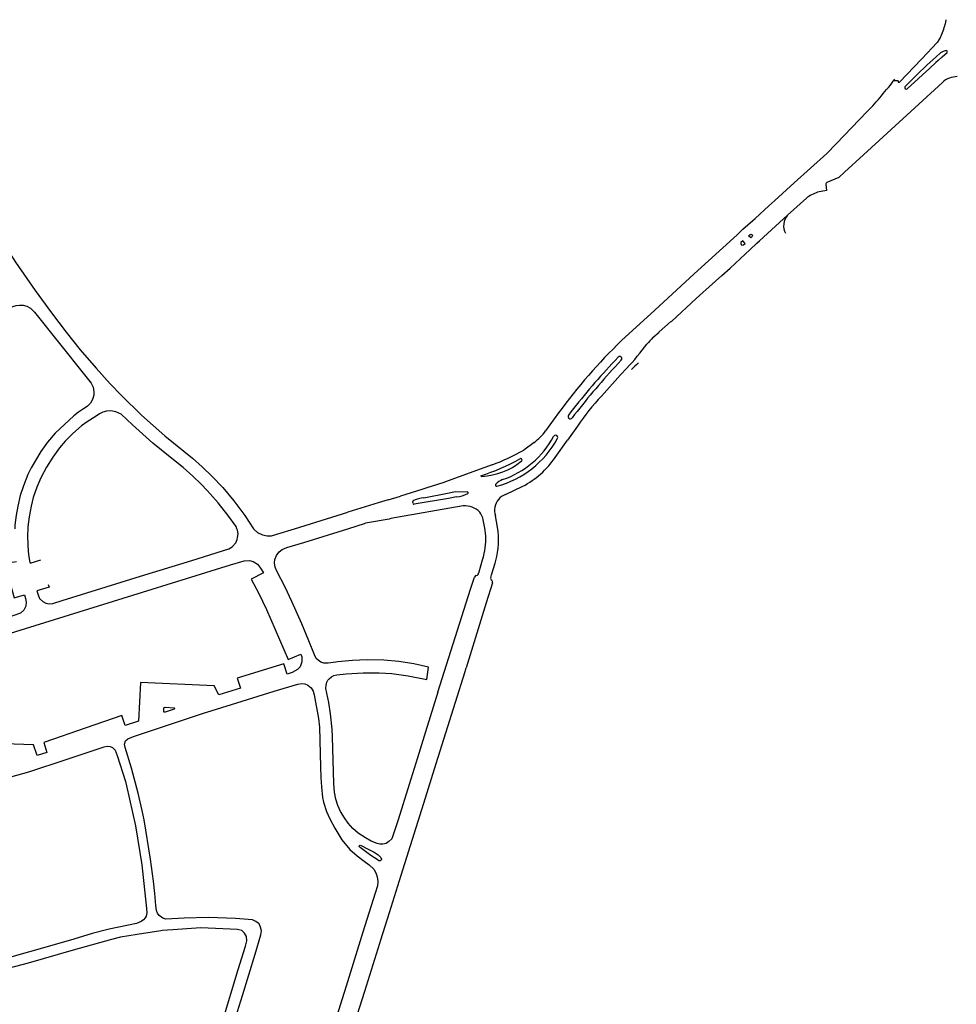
# Model space of a CAD drawing. Extents: x 148869 to 161638, y 453607 to 469810.
# Tile 869 of 1056: x 159136.59 to 159140.98, y 459838.59 to 459843.21. Entities that reach past the tile are written whole.
import ezdxf

# ---------------------------------------------------------------- set-up
doc = ezdxf.new("R2010")
doc.units = 0
doc.layers.add('LKI_V01_KANTRIJWEG', color=252, linetype='CONTINUOUS')

msp = doc.modelspace()

# ---------------------------------------------------------------- linework, layer by layer
at = {"layer": 'LKI_V01_KANTRIJWEG'}
for p, q in [((159140.9336, 459843.2068), (159140.9303, 459843.1857)), ((159140.9336, 459843.2068), (159140.9303, 459843.1857)), ((159140.869, 459843.0735), (159140.8935, 459843.0999)), ((159140.869, 459843.0735), (159140.8935, 459843.0999)), ((159140.9086, 459843.1241), (159140.8935, 459843.0999)), ((159140.9086, 459843.1241), (159140.8935, 459843.0999)), ((159140.8204, 459843.0223), (159140.8475, 459843.0511)), ((159140.8204, 459843.0223), (159140.8475, 459843.0511)), ((159140.869, 459843.0735), (159140.8475, 459843.0511)), ((159140.869, 459843.0735), (159140.8475, 459843.0511)), ((159140.9091, 459843.0506), (159140.8893, 459843.0328)), ((159140.9091, 459843.0506), (159140.8893, 459843.0328)), ((159140.9173, 459843.0328), (159140.9398, 459843.0536)), ((159140.9173, 459843.0328), (159140.9398, 459843.0536)), ((159140.7165, 459842.9143), (159140.8204, 459843.0223)), ((159140.7165, 459842.9143), (159140.8204, 459843.0223)), ((159140.8454, 459842.9942), (159140.8748, 459843.0204)), ((159140.8454, 459842.9942), (159140.8748, 459843.0204)), ((159140.8876, 459843.0058), (159140.8586, 459842.9798)), ((159140.8876, 459843.0058), (159140.8586, 459842.9798)), ((159140.8748, 459843.0204), (159140.8893, 459843.0328)), ((159140.8748, 459843.0204), (159140.8893, 459843.0328)), ((159140.898, 459843.0153), (159140.8876, 459843.0058)), ((159140.898, 459843.0153), (159140.8876, 459843.0058)), ((159140.9173, 459843.0328), (159140.898, 459843.0153)), ((159140.9173, 459843.0328), (159140.898, 459843.0153)), ((159140.8586, 459842.9798), (159140.7522, 459842.8823)), ((159140.8586, 459842.9798), (159140.7522, 459842.8823)), ((159140.9183, 459842.9116), (159140.5485, 459842.5728)), ((159140.9183, 459842.9116), (159140.5485, 459842.5728)), ((159140.711, 459842.92), (159140.6909, 459842.9205)), ((159140.711, 459842.92), (159140.6909, 459842.9205)), ((159140.3753, 459842.5797), (159140.2232, 459842.4417)), ((159140.3753, 459842.5797), (159140.2232, 459842.4417)), ((159140.5485, 459842.5728), (159140.4588, 459842.4911)), ((159140.5485, 459842.5728), (159140.4588, 459842.4911)), ((159140.2232, 459842.4417), (159140.1329, 459842.3589)), ((159140.2232, 459842.4417), (159140.1329, 459842.3589)), ((159140.3746, 459842.406), (159140.3323, 459842.3975)), ((159140.3746, 459842.406), (159140.3323, 459842.3975)), ((159140.3719, 459842.4357), (159140.3746, 459842.406)), ((159140.3719, 459842.4357), (159140.3746, 459842.406)), ((159140.1329, 459842.3589), (159140.1046, 459842.3334)), ((159140.1329, 459842.3589), (159140.1046, 459842.3334)), ((159140.2799, 459842.3698), (159140.1912, 459842.2897)), ((159140.2799, 459842.3698), (159140.1912, 459842.2897)), ((159140.0407, 459842.2752), (159140.1046, 459842.3334)), ((159140.0407, 459842.2752), (159140.1046, 459842.3334)), ((159139.9822, 459842.2239), (159140.0286, 459842.2646)), ((159139.9822, 459842.2239), (159140.0286, 459842.2646)), ((159140.0286, 459842.2646), (159140.0407, 459842.2752)), ((159140.0286, 459842.2646), (159140.0407, 459842.2752)), ((159140.0609, 459842.1693), (159140.1912, 459842.2897)), ((159140.0609, 459842.1693), (159140.1912, 459842.2897)), ((159139.9561, 459842.1975), (159139.9822, 459842.2239)), ((159139.9561, 459842.1975), (159139.9822, 459842.2239)), ((159139.7533, 459842.0143), (159139.9561, 459842.1975)), ((159139.7533, 459842.0143), (159139.9561, 459842.1975)), ((159140.0191, 459842.1834), (159140.0084, 459842.1931)), ((159140.0191, 459842.1834), (159140.0084, 459842.1931)), ((159139.9227, 459842.0423), (159140.0161, 459842.1291)), ((159139.9227, 459842.0423), (159140.0161, 459842.1291)), ((159139.9925, 459842.1576), (159139.9817, 459842.1691)), ((159139.9925, 459842.1576), (159139.9817, 459842.1691)), ((159139.8842, 459842.0074), (159139.9227, 459842.0423)), ((159139.8842, 459842.0074), (159139.9227, 459842.0423)), ((159139.5693, 459841.8449), (159139.7533, 459842.0143)), ((159139.5693, 459841.8449), (159139.7533, 459842.0143)), ((159139.7951, 459841.927), (159139.8842, 459842.0074)), ((159139.7951, 459841.927), (159139.8842, 459842.0074)), ((159139.6487, 459841.7937), (159139.764, 459841.8988)), ((159139.6487, 459841.7937), (159139.764, 459841.8988)), ((159139.764, 459841.8988), (159139.7951, 459841.927)), ((159139.764, 459841.8988), (159139.7951, 459841.927)), ((159139.5693, 459841.8449), (159139.4135, 459841.7019)), ((159139.5693, 459841.8449), (159139.4135, 459841.7019)), ((159139.6437, 459841.7892), (159139.6487, 459841.7937)), ((159139.6437, 459841.7892), (159139.6487, 459841.7937)), ((159139.5604, 459841.7162), (159139.5892, 459841.7417)), ((159139.5604, 459841.7162), (159139.5892, 459841.7417)), ((159139.3978, 459841.6243), (159139.3831, 459841.6081)), ((159139.3978, 459841.6243), (159139.3831, 459841.6081)), ((159139.3831, 459841.6081), (159139.3686, 459841.5925)), ((159139.3831, 459841.6081), (159139.3686, 459841.5925)), ((159139.3829, 459841.5792), (159139.397, 459841.5943)), ((159139.3829, 459841.5792), (159139.397, 459841.5943)), ((159139.397, 459841.5943), (159139.4124, 459841.6106)), ((159139.397, 459841.5943), (159139.4124, 459841.6106)), ((159139.1182, 459841.3627), (159139.0574, 459841.2784)), ((159139.1182, 459841.3627), (159139.0574, 459841.2784)), ((159139.207, 459841.3002), (159139.1608, 459841.2347)), ((159139.207, 459841.3002), (159139.1608, 459841.2347)), ((159139.0033, 459841.2243), (159138.955, 459841.1882)), ((159139.0033, 459841.2243), (159138.955, 459841.1882)), ((159139.102, 459841.1533), (159139.1608, 459841.2347)), ((159139.102, 459841.1533), (159139.1608, 459841.2347)), ((159138.946, 459841.1427), (159138.9437, 459841.1481)), ((159138.946, 459841.1427), (159138.9437, 459841.1481)), ((159138.8687, 459840.9796), (159138.9504, 459841.0185)), ((159138.8687, 459840.9796), (159138.9504, 459841.0185)), ((159137.4847, 459840.9829), (159137.4706, 459840.9989)), ((159137.4847, 459840.9829), (159137.4706, 459840.9989)), ((159138.3188, 459840.9549), (159138.3775, 459840.9727)), ((159138.3188, 459840.9549), (159138.3775, 459840.9727)), ((159138.4862, 459840.9653), (159138.5972, 459840.9865)), ((159138.4862, 459840.9653), (159138.5972, 459840.9865)), ((159138.5972, 459840.9865), (159138.635, 459840.9937)), ((159138.5972, 459840.9865), (159138.635, 459840.9937)), ((159138.635, 459840.9937), (159138.6899, 459840.9923)), ((159138.635, 459840.9937), (159138.6899, 459840.9923)), ((159138.6712, 459840.9266), (159138.3311, 459840.8669)), ((159138.6712, 459840.9266), (159138.3311, 459840.8669)), ((159138.6016, 459840.962), (159138.4417, 459840.9352)), ((159138.6016, 459840.962), (159138.4417, 459840.9352)), ((159138.6396, 459840.9687), (159138.6016, 459840.962)), ((159138.6396, 459840.9687), (159138.6016, 459840.962)), ((159137.88, 459840.8195), (159138.1295, 459840.8966)), ((159137.88, 459840.8195), (159138.1295, 459840.8966)), ((159138.8315, 459840.8267), (159138.8218, 459840.8803)), ((159138.8315, 459840.8267), (159138.8218, 459840.8803)), ((159138.1295, 459840.8195), (159138.2121, 459840.8458)), ((159138.1295, 459840.8195), (159138.2121, 459840.8458)), ((159138.7659, 459840.6872), (159138.7696, 459840.7036)), ((159138.7659, 459840.6872), (159138.7696, 459840.7036)), ((159136.6897, 459840.672), (159136.6396, 459840.657)), ((159136.6897, 459840.672), (159136.6396, 459840.657)), ((159138.7454, 459840.6178), (159138.7622, 459840.6744)), ((159138.7454, 459840.6178), (159138.7622, 459840.6744)), ((159138.7622, 459840.6744), (159138.7659, 459840.6872)), ((159138.7622, 459840.6744), (159138.7659, 459840.6872)), ((159138.8036, 459840.6032), (159138.8206, 459840.6584)), ((159138.8036, 459840.6032), (159138.8206, 459840.6584)), ((159138.8206, 459840.6584), (159138.8234, 459840.6702)), ((159138.8206, 459840.6584), (159138.8234, 459840.6702)), ((159138.7419, 459840.6073), (159138.7454, 459840.6178)), ((159138.7419, 459840.6073), (159138.7454, 459840.6178)), ((159138.7999, 459840.5902), (159138.8036, 459840.6032)), ((159138.7999, 459840.5902), (159138.8036, 459840.6032)), ((159136.7253, 459840.5587), (159136.7293, 459840.546)), ((159136.7253, 459840.5587), (159136.7293, 459840.546)), ((159136.6141, 459840.5101), (159136.6193, 459840.4929)), ((159136.6141, 459840.5101), (159136.6193, 459840.4929)), ((159136.7293, 459840.546), (159136.6719, 459840.5283)), ((159136.7293, 459840.546), (159136.6719, 459840.5283)), ((159136.6719, 459840.5283), (159136.6773, 459840.5101)), ((159136.6719, 459840.5283), (159136.6773, 459840.5101)), ((159138.6797, 459840.1503), (159138.6851, 459840.1675)), ((159138.6797, 459840.1503), (159138.6851, 459840.1675)), ((159137.6267, 459840.0721), (159137.5252, 459840.0404)), ((159137.6267, 459840.0721), (159137.5252, 459840.0404)), ((159137.4492, 459839.9525), (159137.5841, 459839.995)), ((159137.4492, 459839.9525), (159137.5841, 459839.995)), ((159137.149, 459839.9173), (159137.0865, 459839.8973)), ((159137.149, 459839.9173), (159137.0865, 459839.8973)), ((159136.7189, 459839.7702), (159136.6741, 459839.756)), ((159136.7189, 459839.7702), (159136.6741, 459839.756)), ((159136.8703, 459839.7573), (159136.8933, 459839.7651)), ((159136.8703, 459839.7573), (159136.8933, 459839.7651)), ((159137.1749, 459839.4543), (159137.1657, 459839.4978)), ((159137.1749, 459839.4543), (159137.1657, 459839.4978)), ((159138.4767, 459839.5036), (159138.486, 459839.5332)), ((159138.4767, 459839.5036), (159138.486, 459839.5332)), ((159138.2795, 459838.877), (159138.2847, 459838.8918)), ((159138.2795, 459838.877), (159138.2847, 459838.8918))]:
    msp.add_line(p, q, dxfattribs=at)
for points in [[(159134.6936, 459845.8195), (159134.7646, 459845.6392), (159134.8107, 459845.5296), (159134.8666, 459845.4148), (159134.9441, 459845.2576), (159135.2816, 459844.5778), (159135.4056, 459844.3297), (159135.7317, 459843.6712), (159135.9629, 459843.2077), (159136.2062, 459842.7171), (159136.2734, 459842.5837), (159136.3422, 459842.4507), (159136.3862, 459842.3702), (159136.4332, 459842.2891), (159136.4732, 459842.222), (159136.5723, 459842.0695), (159136.6643, 459841.9368), (159136.7409, 459841.8318), (159136.8094, 459841.7415), (159136.8757, 459841.6588), (159136.9501, 459841.5728), (159137.0162, 459841.4988)], [(159134.6936, 459845.8195), (159134.7646, 459845.6392), (159134.8107, 459845.5296), (159134.8666, 459845.4148), (159134.9441, 459845.2576), (159135.2816, 459844.5778), (159135.4056, 459844.3297), (159135.7317, 459843.6712), (159135.9629, 459843.2077), (159136.2062, 459842.7171), (159136.2734, 459842.5837), (159136.3422, 459842.4507), (159136.3862, 459842.3702), (159136.4332, 459842.2891), (159136.4732, 459842.222), (159136.5723, 459842.0695), (159136.6643, 459841.9368), (159136.7409, 459841.8318), (159136.8094, 459841.7415), (159136.8757, 459841.6588), (159136.9501, 459841.5728), (159137.0162, 459841.4988)], [(159140.9353, 459843.0616), (159140.9211, 459843.057), (159140.9091, 459843.0506)], [(159140.9353, 459843.0616), (159140.9211, 459843.057), (159140.9091, 459843.0506)], [(159140.7417, 459842.8917), (159140.7989, 459842.9505), (159140.8454, 459842.9942)], [(159140.7417, 459842.8917), (159140.7989, 459842.9505), (159140.8454, 459842.9942)], [(159140.5654, 459842.7758), (159140.4194, 459842.6251), (159140.3753, 459842.5797)], [(159140.5654, 459842.7758), (159140.4194, 459842.6251), (159140.3753, 459842.5797)], [(159140.4588, 459842.4911), (159140.4323, 459842.4661), (159140.3758, 459842.4426)], [(159140.4588, 459842.4911), (159140.4323, 459842.4661), (159140.3758, 459842.4426)], [(159140.0084, 459842.1931), (159140.0164, 459842.2001), (159140.0196, 459842.2008), (159140.0235, 459842.2), (159140.026, 459842.1981), (159140.0274, 459842.1942), (159140.0262, 459842.1899), (159140.0191, 459842.1834)], [(159140.0084, 459842.1931), (159140.0164, 459842.2001), (159140.0196, 459842.2008), (159140.0235, 459842.2), (159140.026, 459842.1981), (159140.0274, 459842.1942), (159140.0262, 459842.1899), (159140.0191, 459842.1834)], [(159139.9817, 459842.1691), (159139.9734, 459842.1617), (159139.9724, 459842.1573), (159139.9738, 459842.1528), (159139.9778, 459842.1501), (159139.9846, 459842.1509), (159139.9925, 459842.1576)], [(159139.9817, 459842.1691), (159139.9734, 459842.1617), (159139.9724, 459842.1573), (159139.9738, 459842.1528), (159139.9778, 459842.1501), (159139.9846, 459842.1509), (159139.9925, 459842.1576)], [(159140.0161, 459842.1291), (159140.0477, 459842.1581), (159140.0609, 459842.1693)], [(159140.0161, 459842.1291), (159140.0477, 459842.1581), (159140.0609, 459842.1693)], [(159136.5247, 459841.8402), (159136.5429, 459841.8538), (159136.5586, 459841.8615), (159136.575, 459841.8663), (159136.5903, 459841.8685), (159136.6076, 459841.8675), (159136.625, 459841.8628), (159136.6421, 459841.8533), (159136.6606, 459841.835), (159136.895, 459841.5413), (159136.9267, 459841.5027), (159136.9355, 459841.4833), (159136.9391, 459841.4617), (159136.9384, 459841.4454), (159136.9335, 459841.4262), (159136.9236, 459841.408), (159136.9143, 459841.3993)], [(159136.5247, 459841.8402), (159136.5429, 459841.8538), (159136.5586, 459841.8615), (159136.575, 459841.8663), (159136.5903, 459841.8685), (159136.6076, 459841.8675), (159136.625, 459841.8628), (159136.6421, 459841.8533), (159136.6606, 459841.835), (159136.895, 459841.5413), (159136.9267, 459841.5027), (159136.9355, 459841.4833), (159136.9391, 459841.4617), (159136.9384, 459841.4454), (159136.9335, 459841.4262), (159136.9236, 459841.408), (159136.9143, 459841.3993)], [(159139.5892, 459841.7417), (159139.5896, 459841.7424), (159139.6158, 459841.766), (159139.6437, 459841.7892)], [(159139.5892, 459841.7417), (159139.5896, 459841.7424), (159139.6158, 459841.766), (159139.6437, 459841.7892)], [(159139.3195, 459841.4416), (159139.4087, 459841.5421), (159139.4388, 459841.5722)], [(159139.3195, 459841.4416), (159139.4087, 459841.5421), (159139.4388, 459841.5722)], [(159137.0162, 459841.4988), (159137.0687, 459841.4451), (159137.1625, 459841.3526), (159137.2723, 459841.2551), (159137.4018, 459841.1506), (159137.4477, 459841.1093), (159137.4939, 459841.0653), (159137.5433, 459841.0129), (159137.5953, 459840.9511), (159137.6467, 459840.8812), (159137.6882, 459840.8195)], [(159137.0162, 459841.4988), (159137.0687, 459841.4451), (159137.1625, 459841.3526), (159137.2723, 459841.2551), (159137.4018, 459841.1506), (159137.4477, 459841.1093), (159137.4939, 459841.0653), (159137.5433, 459841.0129), (159137.5953, 459840.9511), (159137.6467, 459840.8812), (159137.6882, 459840.8195)], [(159136.9143, 459841.3993), (159136.9076, 459841.393), (159136.8907, 459841.3822), (159136.8676, 459841.3665), (159136.8449, 459841.3493), (159136.7576, 459841.2677), (159136.7219, 459841.2258), (159136.6909, 459841.1816), (159136.6453, 459841.1057), (159136.6291, 459841.0742), (159136.6091, 459841.0216), (159136.5943, 459840.9748), (159136.5821, 459840.9255), (159136.5749, 459840.8826), (159136.5692, 459840.836), (159136.5686, 459840.8195)], [(159136.9143, 459841.3993), (159136.9076, 459841.393), (159136.8907, 459841.3822), (159136.8676, 459841.3665), (159136.8449, 459841.3493), (159136.7576, 459841.2677), (159136.7219, 459841.2258), (159136.6909, 459841.1816), (159136.6453, 459841.1057), (159136.6291, 459841.0742), (159136.6091, 459841.0216), (159136.5943, 459840.9748), (159136.5821, 459840.9255), (159136.5749, 459840.8826), (159136.5692, 459840.836), (159136.5686, 459840.8195)], [(159136.9495, 459841.3475), (159136.9081, 459841.3204), (159136.8816, 459841.3015), (159136.8401, 459841.2668), (159136.8039, 459841.2301), (159136.7783, 459841.1992), (159136.7465, 459841.1556), (159136.7174, 459841.1086), (159136.6909, 459841.0591), (159136.6715, 459841.0147), (159136.6551, 459840.9668), (159136.645, 459840.926), (159136.6356, 459840.8753), (159136.6293, 459840.8278), (159136.6289, 459840.8195)], [(159136.9495, 459841.3475), (159136.9081, 459841.3204), (159136.8816, 459841.3015), (159136.8401, 459841.2668), (159136.8039, 459841.2301), (159136.7783, 459841.1992), (159136.7465, 459841.1556), (159136.7174, 459841.1086), (159136.6909, 459841.0591), (159136.6715, 459841.0147), (159136.6551, 459840.9668), (159136.645, 459840.926), (159136.6356, 459840.8753), (159136.6293, 459840.8278), (159136.6289, 459840.8195)], [(159137.4706, 459840.9989), (159137.4425, 459841.0281), (159137.4033, 459841.0663), (159137.3573, 459841.1064), (159137.2968, 459841.1548), (159137.2156, 459841.2217), (159137.121, 459841.3063), (159137.067, 459841.3565), (159137.0422, 459841.3684), (159137.0193, 459841.373), (159136.9984, 459841.3713), (159136.9805, 459841.3656), (159136.9663, 459841.3589), (159136.9495, 459841.3475)], [(159137.4706, 459840.9989), (159137.4425, 459841.0281), (159137.4033, 459841.0663), (159137.3573, 459841.1064), (159137.2968, 459841.1548), (159137.2156, 459841.2217), (159137.121, 459841.3063), (159137.067, 459841.3565), (159137.0422, 459841.3684), (159137.0193, 459841.373), (159136.9984, 459841.3713), (159136.9805, 459841.3656), (159136.9663, 459841.3589), (159136.9495, 459841.3475)], [(159138.8062, 459841.1192), (159138.6308, 459841.0557), (159138.5751, 459841.0353)], [(159138.8062, 459841.1192), (159138.6308, 459841.0557), (159138.5751, 459841.0353)], [(159137.6102, 459840.8195), (159137.6061, 459840.8298), (159137.5675, 459840.8834), (159137.5218, 459840.9408), (159137.4847, 459840.9829)], [(159137.6102, 459840.8195), (159137.6061, 459840.8298), (159137.5675, 459840.8834), (159137.5218, 459840.9408), (159137.4847, 459840.9829)], [(159138.3188, 459840.9549), (159138.2716, 459840.9404), (159138.1295, 459840.8966)], [(159138.3188, 459840.9549), (159138.2716, 459840.9404), (159138.1295, 459840.8966)], [(159138.4362, 459840.9388), (159138.4342, 459840.9444), (159138.4341, 459840.945)], [(159138.4362, 459840.9388), (159138.4342, 459840.9444), (159138.4341, 459840.945)], [(159138.3311, 459840.8669), (159138.3233, 459840.8653), (159138.222, 459840.8477), (159138.2121, 459840.8458)], [(159138.3311, 459840.8669), (159138.3233, 459840.8653), (159138.222, 459840.8477), (159138.2121, 459840.8458)], [(159138.7743, 459840.812), (159138.7725, 459840.8227), (159138.7652, 459840.862)], [(159138.7743, 459840.812), (159138.7725, 459840.8227), (159138.7652, 459840.862)], [(159136.6289, 459840.8195), (159136.6277, 459840.7905), (159136.6291, 459840.7401), (159136.6323, 459840.6969), (159136.6386, 459840.6616)], [(159136.6289, 459840.8195), (159136.6277, 459840.7905), (159136.6291, 459840.7401), (159136.6323, 459840.6969), (159136.6386, 459840.6616)], [(159137.6133, 459840.779), (159137.6156, 459840.7953), (159137.6131, 459840.8124), (159137.6102, 459840.8195)], [(159137.6133, 459840.779), (159137.6156, 459840.7953), (159137.6131, 459840.8124), (159137.6102, 459840.8195)], [(159137.6882, 459840.8195), (159137.6908, 459840.8156), (159137.7068, 459840.8026), (159137.7305, 459840.7905), (159137.7516, 459840.7864), (159137.7717, 459840.7868), (159137.7973, 459840.794), (159137.88, 459840.8195)], [(159137.6882, 459840.8195), (159137.6908, 459840.8156), (159137.7068, 459840.8026), (159137.7305, 459840.7905), (159137.7516, 459840.7864), (159137.7717, 459840.7868), (159137.7973, 459840.794), (159137.88, 459840.8195)], [(159138.0378, 459840.1896), (159138.0329, 459840.189), (159138.0174, 459840.1893), (159138.0031, 459840.1947), (159137.9902, 459840.2029), (159137.9823, 459840.2114), (159137.9731, 459840.2283), (159137.9477, 459840.2936), (159137.914, 459840.3733), (159137.8674, 459840.4779), (159137.8358, 459840.5449), (159137.7965, 459840.621), (159137.789, 459840.6392), (159137.7866, 459840.6598), (159137.7885, 459840.676), (159137.7952, 459840.6946), (159137.8082, 459840.7121), (159137.8217, 459840.7224), (159137.8435, 459840.7316), (159137.9232, 459840.7544), (159138.1295, 459840.8195)], [(159138.0378, 459840.1896), (159138.0329, 459840.189), (159138.0174, 459840.1893), (159138.0031, 459840.1947), (159137.9902, 459840.2029), (159137.9823, 459840.2114), (159137.9731, 459840.2283), (159137.9477, 459840.2936), (159137.914, 459840.3733), (159137.8674, 459840.4779), (159137.8358, 459840.5449), (159137.7965, 459840.621), (159137.789, 459840.6392), (159137.7866, 459840.6598), (159137.7885, 459840.676), (159137.7952, 459840.6946), (159137.8082, 459840.7121), (159137.8217, 459840.7224), (159137.8435, 459840.7316), (159137.9232, 459840.7544), (159138.1295, 459840.8195)], [(159136.6773, 459840.5101), (159136.685, 459840.4932), (159136.6999, 459840.4778), (159136.7141, 459840.471), (159136.7291, 459840.4671), (159136.7467, 459840.4693), (159136.7913, 459840.4827), (159137.1579, 459840.5967), (159137.3988, 459840.6709), (159137.5714, 459840.7254), (159137.5884, 459840.7355), (159137.6045, 459840.7543), (159137.6111, 459840.7697), (159137.6133, 459840.779)], [(159136.6773, 459840.5101), (159136.685, 459840.4932), (159136.6999, 459840.4778), (159136.7141, 459840.471), (159136.7291, 459840.4671), (159136.7467, 459840.4693), (159136.7913, 459840.4827), (159137.1579, 459840.5967), (159137.3988, 459840.6709), (159137.5714, 459840.7254), (159137.5884, 459840.7355), (159137.6045, 459840.7543), (159137.6111, 459840.7697), (159137.6133, 459840.779)], [(159136.2045, 459840.2239), (159136.9156, 459840.444), (159137.5805, 459840.6502), (159137.6438, 459840.6694), (159137.6685, 459840.6703), (159137.6868, 459840.6658), (159137.7062, 459840.6535), (159137.7213, 459840.6347), (159137.7341, 459840.6136)], [(159136.2045, 459840.2239), (159136.9156, 459840.444), (159137.5805, 459840.6502), (159137.6438, 459840.6694), (159137.6685, 459840.6703), (159137.6868, 459840.6658), (159137.7062, 459840.6535), (159137.7213, 459840.6347), (159137.7341, 459840.6136)], [(159136.576, 459840.6646), (159136.5267, 459840.6566), (159136.5397, 459840.5907), (159136.5662, 459840.4959), (159136.6141, 459840.5101)], [(159136.576, 459840.6646), (159136.5267, 459840.6566), (159136.5397, 459840.5907), (159136.5662, 459840.4959), (159136.6141, 459840.5101)], [(159137.7341, 459840.6136), (159137.6772, 459840.5833), (159137.7109, 459840.5186), (159137.7484, 459840.4411), (159137.8498, 459840.207), (159137.9098, 459840.2314)], [(159137.7341, 459840.6136), (159137.6772, 459840.5833), (159137.7109, 459840.5186), (159137.7484, 459840.4411), (159137.8498, 459840.207), (159137.9098, 459840.2314)], [(159138.5521, 459840.0536), (159138.7046, 459840.5364), (159138.7236, 459840.5926)], [(159138.5521, 459840.0536), (159138.7046, 459840.5364), (159138.7236, 459840.5926)], [(159138.8084, 459840.5662), (159138.7791, 459840.4718), (159138.6851, 459840.1675)], [(159138.8084, 459840.5662), (159138.7791, 459840.4718), (159138.6851, 459840.1675)], [(159136.6193, 459840.4929), (159136.6217, 459840.476), (159136.6197, 459840.4563), (159136.6104, 459840.4384), (159136.5948, 459840.4238), (159136.5589, 459840.4107), (159136.3805, 459840.3561), (159136.1318, 459840.2787), (159136.1069, 459840.2743), (159136.0885, 459840.2775), (159136.0755, 459840.2821), (159136.0639, 459840.2911), (159136.0553, 459840.3012), (159136.0494, 459840.3149)], [(159136.6193, 459840.4929), (159136.6217, 459840.476), (159136.6197, 459840.4563), (159136.6104, 459840.4384), (159136.5948, 459840.4238), (159136.5589, 459840.4107), (159136.3805, 459840.3561), (159136.1318, 459840.2787), (159136.1069, 459840.2743), (159136.0885, 459840.2775), (159136.0755, 459840.2821), (159136.0639, 459840.2911), (159136.0553, 459840.3012), (159136.0494, 459840.3149)], [(159137.8456, 459840.1379), (159137.8305, 459840.1866), (159137.6109, 459840.1185), (159137.6267, 459840.0721)], [(159137.8456, 459840.1379), (159137.8305, 459840.1866), (159137.6109, 459840.1185), (159137.6267, 459840.0721)], [(159137.9098, 459840.2314), (159137.9138, 459840.2189), (159137.9143, 459840.1956), (159137.9059, 459840.1727), (159137.8936, 459840.1588), (159137.8692, 459840.1458), (159137.8456, 459840.1379)], [(159137.9098, 459840.2314), (159137.9138, 459840.2189), (159137.9143, 459840.1956), (159137.9059, 459840.1727), (159137.8936, 459840.1588), (159137.8692, 459840.1458), (159137.8456, 459840.1379)], [(159138.5085, 459840.1709), (159138.4392, 459840.1858), (159138.3684, 459840.1974), (159138.2987, 459840.2035), (159138.2212, 459840.2053), (159138.1521, 459840.2019), (159138.0839, 459840.1952), (159138.0735, 459840.1935), (159138.0378, 459840.1896)], [(159138.5085, 459840.1709), (159138.4392, 459840.1858), (159138.3684, 459840.1974), (159138.2987, 459840.2035), (159138.2212, 459840.2053), (159138.1521, 459840.2019), (159138.0839, 459840.1952), (159138.0735, 459840.1935), (159138.0378, 459840.1896)], [(159138.0419, 459840.1161), (159138.0531, 459840.1257), (159138.0644, 459840.1321), (159138.0791, 459840.1348), (159138.123, 459840.1394), (159138.2017, 459840.1438), (159138.2762, 459840.1439), (159138.3359, 459840.1401), (159138.4123, 459840.1299)], [(159138.0419, 459840.1161), (159138.0531, 459840.1257), (159138.0644, 459840.1321), (159138.0791, 459840.1348), (159138.123, 459840.1394), (159138.2017, 459840.1438), (159138.2762, 459840.1439), (159138.3359, 459840.1401), (159138.4123, 459840.1299)], [(159138.4123, 459840.1299), (159138.5007, 459840.1125), (159138.5085, 459840.1709)], [(159138.4123, 459840.1299), (159138.5007, 459840.1125), (159138.5085, 459840.1709)], [(159138.486, 459839.5332), (159138.5439, 459839.7194), (159138.6797, 459840.1503)], [(159138.486, 459839.5332), (159138.5439, 459839.7194), (159138.6797, 459840.1503)], [(159137.5252, 459840.0404), (159137.5031, 459840.0823), (159137.1581, 459840.0991), (159137.149, 459839.9173)], [(159137.5252, 459840.0404), (159137.5031, 459840.0823), (159137.1581, 459840.0991), (159137.149, 459839.9173)], [(159137.5841, 459839.995), (159137.784, 459840.0574), (159137.8954, 459840.091), (159137.9133, 459840.094), (159137.9284, 459840.0918), (159137.9425, 459840.0861)], [(159137.5841, 459839.995), (159137.784, 459840.0574), (159137.8954, 459840.091), (159137.9133, 459840.094), (159137.9284, 459840.0918), (159137.9425, 459840.0861)], [(159138.1319, 459839.4395), (159138.1142, 459839.4645), (159138.0964, 459839.4937), (159138.0839, 459839.5214), (159138.0741, 459839.5522), (159138.0679, 459839.5848), (159138.0641, 459839.6248), (159138.0582, 459839.8431), (159138.0566, 459839.8796), (159138.0495, 459839.9521), (159138.0406, 459840.0041), (159138.027, 459840.0705), (159138.0279, 459840.0859), (159138.0318, 459840.1006), (159138.0366, 459840.1097), (159138.0419, 459840.1161)], [(159138.1319, 459839.4395), (159138.1142, 459839.4645), (159138.0964, 459839.4937), (159138.0839, 459839.5214), (159138.0741, 459839.5522), (159138.0679, 459839.5848), (159138.0641, 459839.6248), (159138.0582, 459839.8431), (159138.0566, 459839.8796), (159138.0495, 459839.9521), (159138.0406, 459840.0041), (159138.027, 459840.0705), (159138.0279, 459840.0859), (159138.0318, 459840.1006), (159138.0366, 459840.1097), (159138.0419, 459840.1161)], [(159137.9425, 459840.0861), (159137.958, 459840.0729), (159137.9673, 459840.0584), (159137.9717, 459840.0413), (159137.9926, 459839.9301), (159137.9966, 459839.8885), (159138.0018, 459839.7033), (159138.0038, 459839.6533), (159138.0066, 459839.6098), (159138.0113, 459839.5596), (159138.0165, 459839.5369), (159138.0297, 459839.4935), (159138.0449, 459839.4599), (159138.0687, 459839.4159), (159138.1012, 459839.3613), (159138.1399, 459839.3155), (159138.1733, 459839.2859), (159138.207, 459839.2606), (159138.2301, 459839.2442), (159138.2515, 459839.2229), (159138.2609, 459839.2065), (159138.2679, 459839.1868), (159138.2705, 459839.1649), (159138.2686, 459839.1448), (159138.2584, 459839.1105), (159138.2005, 459838.9276), (159138.1215, 459838.6743)], [(159137.9425, 459840.0861), (159137.958, 459840.0729), (159137.9673, 459840.0584), (159137.9717, 459840.0413), (159137.9926, 459839.9301), (159137.9966, 459839.8885), (159138.0018, 459839.7033), (159138.0038, 459839.6533), (159138.0066, 459839.6098), (159138.0113, 459839.5596), (159138.0165, 459839.5369), (159138.0297, 459839.4935), (159138.0449, 459839.4599), (159138.0687, 459839.4159), (159138.1012, 459839.3613), (159138.1399, 459839.3155), (159138.1733, 459839.2859), (159138.207, 459839.2606), (159138.2301, 459839.2442), (159138.2515, 459839.2229), (159138.2609, 459839.2065), (159138.2679, 459839.1868), (159138.2705, 459839.1649), (159138.2686, 459839.1448), (159138.2584, 459839.1105), (159138.2005, 459838.9276), (159138.1215, 459838.6743)], [(159138.5521, 459840.0536), (159138.4949, 459839.8672), (159138.4562, 459839.746), (159138.4179, 459839.6195), (159138.3655, 459839.455), (159138.3432, 459839.3835), (159138.3365, 459839.3661), (159138.3228, 459839.3523), (159138.31, 459839.344), (159138.2938, 459839.3402), (159138.2807, 459839.34), (159138.2668, 459839.3437), (159138.2396, 459839.3553), (159138.2125, 459839.3697), (159138.1791, 459839.3924), (159138.1531, 459839.4147), (159138.1319, 459839.4395)], [(159138.5521, 459840.0536), (159138.4949, 459839.8672), (159138.4562, 459839.746), (159138.4179, 459839.6195), (159138.3655, 459839.455), (159138.3432, 459839.3835), (159138.3365, 459839.3661), (159138.3228, 459839.3523), (159138.31, 459839.344), (159138.2938, 459839.3402), (159138.2807, 459839.34), (159138.2668, 459839.3437), (159138.2396, 459839.3553), (159138.2125, 459839.3697), (159138.1791, 459839.3924), (159138.1531, 459839.4147), (159138.1319, 459839.4395)], [(159137.2696, 459839.9591), (159137.2672, 459839.9606), (159137.268, 459839.9792), (159137.2699, 459839.9816), (159137.2741, 459839.9823), (159137.3158, 459839.9794), (159137.3182, 459839.9769), (159137.3158, 459839.9731)], [(159137.2696, 459839.9591), (159137.2672, 459839.9606), (159137.268, 459839.9792), (159137.2699, 459839.9816), (159137.2741, 459839.9823), (159137.3158, 459839.9794), (159137.3182, 459839.9769), (159137.3158, 459839.9731)], [(159137.3158, 459839.9731), (159137.2728, 459839.9589), (159137.2696, 459839.9591)], [(159137.3158, 459839.9731), (159137.2728, 459839.9589), (159137.2696, 459839.9591)], [(159137.0865, 459839.8973), (159137.0706, 459839.9445), (159136.9035, 459839.886), (159136.7052, 459839.8173), (159136.7189, 459839.7702)], [(159137.0865, 459839.8973), (159137.0706, 459839.9445), (159136.9035, 459839.886), (159136.7052, 459839.8173), (159136.7189, 459839.7702)], [(159137.1657, 459839.4978), (159137.1468, 459839.5796), (159137.1154, 459839.6968), (159137.086, 459839.7932), (159137.083, 459839.8093), (159137.0883, 459839.8243), (159137.0979, 459839.835), (159137.1255, 459839.846), (159137.2943, 459839.9021), (159137.4492, 459839.9525)], [(159137.1657, 459839.4978), (159137.1468, 459839.5796), (159137.1154, 459839.6968), (159137.086, 459839.7932), (159137.083, 459839.8093), (159137.0883, 459839.8243), (159137.0979, 459839.835), (159137.1255, 459839.846), (159137.2943, 459839.9021), (159137.4492, 459839.9525)], [(159136.6741, 459839.756), (159136.6557, 459839.8058), (159136.5662, 459839.8093), (159136.3, 459839.8236), (159136.2941, 459839.6468)], [(159136.6741, 459839.756), (159136.6557, 459839.8058), (159136.5662, 459839.8093), (159136.3, 459839.8236), (159136.2941, 459839.6468)], [(159136.8933, 459839.7651), (159136.9872, 459839.797), (159137.0021, 459839.7999), (159137.015, 459839.799), (159137.0263, 459839.7931), (159137.0387, 459839.7808), (159137.0486, 459839.7565), (159137.0871, 459839.634), (159137.0918, 459839.6138)], [(159136.8933, 459839.7651), (159136.9872, 459839.797), (159137.0021, 459839.7999), (159137.015, 459839.799), (159137.0263, 459839.7931), (159137.0387, 459839.7808), (159137.0486, 459839.7565), (159137.0871, 459839.634), (159137.0918, 459839.6138)], [(159136.4809, 459839.6368), (159136.6342, 459839.6802), (159136.8146, 459839.7384), (159136.8703, 459839.7573)], [(159136.4809, 459839.6368), (159136.6342, 459839.6802), (159136.8146, 459839.7384), (159136.8703, 459839.7573)], [(159137.0918, 459839.6138), (159137.1346, 459839.4257), (159137.1643, 459839.2441), (159137.1863, 459839.0394), (159137.1875, 459839.0184), (159137.1838, 459839.0031), (159137.1791, 459838.9947)], [(159137.0918, 459839.6138), (159137.1346, 459839.4257), (159137.1643, 459839.2441), (159137.1863, 459839.0394), (159137.1875, 459839.0184), (159137.1838, 459839.0031), (159137.1791, 459838.9947)], [(159138.2847, 459838.8918), (159138.3252, 459839.0199), (159138.3796, 459839.1954), (159138.4767, 459839.5036)], [(159138.2847, 459838.8918), (159138.3252, 459839.0199), (159138.3796, 459839.1954), (159138.4767, 459839.5036)], [(159137.2449, 459839.0063), (159137.238, 459839.0163), (159137.2325, 459839.0301), (159137.2291, 459839.0529), (159137.225, 459839.109), (159137.2192, 459839.1677), (159137.2041, 459839.2701), (159137.1749, 459839.4543)], [(159137.2449, 459839.0063), (159137.238, 459839.0163), (159137.2325, 459839.0301), (159137.2291, 459839.0529), (159137.225, 459839.109), (159137.2192, 459839.1677), (159137.2041, 459839.2701), (159137.1749, 459839.4543)], [(159138.1879, 459839.3249), (159138.1834, 459839.3292), (159138.1825, 459839.3317), (159138.1841, 459839.335), (159138.1873, 459839.3361), (159138.1929, 459839.3342), (159138.225, 459839.3175), (159138.254, 459839.3034), (159138.2717, 459839.2911), (159138.2855, 459839.2774), (159138.2875, 459839.2709), (159138.2856, 459839.2647), (159138.2811, 459839.2622), (159138.2761, 459839.2628), (159138.2674, 459839.2681), (159138.2385, 459839.2875), (159138.1879, 459839.3249)], [(159138.1879, 459839.3249), (159138.1834, 459839.3292), (159138.1825, 459839.3317), (159138.1841, 459839.335), (159138.1873, 459839.3361), (159138.1929, 459839.3342), (159138.225, 459839.3175), (159138.254, 459839.3034), (159138.2717, 459839.2911), (159138.2855, 459839.2774), (159138.2875, 459839.2709), (159138.2856, 459839.2647), (159138.2811, 459839.2622), (159138.2761, 459839.2628), (159138.2674, 459839.2681), (159138.2385, 459839.2875), (159138.1879, 459839.3249)], [(159137.1791, 459838.9947), (159137.1725, 459838.9864), (159137.1605, 459838.9774), (159137.1388, 459838.969), (159137.0107, 459838.9416), (159136.9305, 459838.9216), (159136.8454, 459838.8957), (159136.7205, 459838.8593), (159136.5542, 459838.8121)], [(159137.1791, 459838.9947), (159137.1725, 459838.9864), (159137.1605, 459838.9774), (159137.1388, 459838.969), (159137.0107, 459838.9416), (159136.9305, 459838.9216), (159136.8454, 459838.8957), (159136.7205, 459838.8593), (159136.5542, 459838.8121)], [(159137.6242, 459838.9901), (159137.604, 459838.9919), (159137.4761, 459838.9972), (159137.3625, 459838.9929), (159137.276, 459838.9889), (159137.2628, 459838.9939), (159137.2449, 459839.0063)], [(159137.6242, 459838.9901), (159137.604, 459838.9919), (159137.4761, 459838.9972), (159137.3625, 459838.9929), (159137.276, 459838.9889), (159137.2628, 459838.9939), (159137.2449, 459839.0063)], [(159137.3423, 459837.6832), (159137.4762, 459838.1169), (159137.5968, 459838.5057), (159137.636, 459838.631), (159137.6958, 459838.8253), (159137.7228, 459838.9153), (159137.7247, 459838.9347), (159137.7212, 459838.952), (159137.715, 459838.9662), (159137.6993, 459838.9786), (159137.6826, 459838.985), (159137.6242, 459838.9901)], [(159137.3423, 459837.6832), (159137.4762, 459838.1169), (159137.5968, 459838.5057), (159137.636, 459838.631), (159137.6958, 459838.8253), (159137.7228, 459838.9153), (159137.7247, 459838.9347), (159137.7212, 459838.952), (159137.715, 459838.9662), (159137.6993, 459838.9786), (159137.6826, 459838.985), (159137.6242, 459838.9901)], [(159137.6197, 459838.9392), (159137.6124, 459838.9407), (159137.441, 459838.9479), (159137.3088, 459838.9394), (159137.2602, 459838.935), (159137.2527, 459838.9338)], [(159137.6197, 459838.9392), (159137.6124, 459838.9407), (159137.441, 459838.9479), (159137.3088, 459838.9394), (159137.2602, 459838.935), (159137.2527, 459838.9338)], [(159137.2527, 459838.9338), (159137.1429, 459838.9175), (159137.0648, 459838.9044), (159137.0216, 459838.894), (159136.8416, 459838.8433), (159136.6314, 459838.7828), (159136.5123, 459838.7515), (159136.3812, 459838.7184), (159136.2003, 459838.6815), (159136.1082, 459838.6659), (159135.9314, 459838.6408), (159135.6645, 459838.6101), (159135.5017, 459838.5918), (159135.391, 459838.5814)], [(159137.2527, 459838.9338), (159137.1429, 459838.9175), (159137.0648, 459838.9044), (159137.0216, 459838.894), (159136.8416, 459838.8433), (159136.6314, 459838.7828), (159136.5123, 459838.7515), (159136.3812, 459838.7184), (159136.2003, 459838.6815), (159136.1082, 459838.6659), (159135.9314, 459838.6408), (159135.6645, 459838.6101), (159135.5017, 459838.5918), (159135.391, 459838.5814)], [(159137.2856, 459837.8547), (159137.3067, 459837.8612), (159137.3242, 459837.872), (159137.3394, 459837.8868), (159137.3527, 459837.9059), (159137.3662, 459837.9441), (159137.4768, 459838.3034), (159137.5416, 459838.5096), (159137.6164, 459838.7532), (159137.6503, 459838.8616), (159137.6569, 459838.8871), (159137.6551, 459838.9082), (159137.646, 459838.9237)], [(159137.2856, 459837.8547), (159137.3067, 459837.8612), (159137.3242, 459837.872), (159137.3394, 459837.8868), (159137.3527, 459837.9059), (159137.3662, 459837.9441), (159137.4768, 459838.3034), (159137.5416, 459838.5096), (159137.6164, 459838.7532), (159137.6503, 459838.8616), (159137.6569, 459838.8871), (159137.6551, 459838.9082), (159137.646, 459838.9237)], [(159137.646, 459838.9237), (159137.6335, 459838.9363), (159137.6197, 459838.9392)], [(159137.646, 459838.9237), (159137.6335, 459838.9363), (159137.6197, 459838.9392)], [(159138.1633, 459838.4411), (159138.1595, 459838.4626), (159138.1601, 459838.4853), (159138.1629, 459838.5046), (159138.2094, 459838.6518), (159138.2795, 459838.877)], [(159138.1633, 459838.4411), (159138.1595, 459838.4626), (159138.1601, 459838.4853), (159138.1629, 459838.5046), (159138.2094, 459838.6518), (159138.2795, 459838.877)], [(159138.1215, 459838.6743), (159138.0681, 459838.5017), (159138.0674, 459838.4793), (159138.071, 459838.4529), (159138.0767, 459838.4318), (159138.0893, 459838.4075), (159138.2533, 459838.177)], [(159138.1215, 459838.6743), (159138.0681, 459838.5017), (159138.0674, 459838.4793), (159138.071, 459838.4529), (159138.0767, 459838.4318), (159138.0893, 459838.4075), (159138.2533, 459838.177)]]:
    msp.add_lwpolyline(points, dxfattribs=at)
for centre, radius, start, end in [((159140.7148, 459843.2271), 0.2194, 332.0114, 349.1329), ((159140.7148, 459843.2271), 0.2194, 332.0114, 349.1329), ((159140.9359, 459843.0566), 0.005, 322.7417, 96.9024), ((159140.9359, 459843.0566), 0.005, 322.7417, 96.9024), ((159139.1815, 459844.086), 1.9057, 316.5678, 322.5991), ((159139.1815, 459844.086), 1.9057, 316.5678, 322.5991), ((159140.7136, 459842.917), 0.00397, 129.6737, 317.5669), ((159140.7136, 459842.917), 0.00397, 129.6737, 317.5669), ((159140.9712, 459842.8648), 0.0706, 106.9278, 138.5086), ((159140.9712, 459842.8648), 0.0706, 106.9278, 138.5086), ((159140.9901, 459842.8348), 0.1053, 91.2099, 112.013), ((159140.9901, 459842.8348), 0.1053, 91.2099, 112.013), ((159140.7485, 459842.8888), 0.00747, 156.4986, 299.563), ((159140.7485, 459842.8888), 0.00747, 156.4986, 299.563), ((159140.3773, 459842.4371), 0.00562, 104.7566, 195.3804), ((159140.3773, 459842.4371), 0.00562, 104.7566, 195.3804), ((159140.3852, 459842.2339), 0.1719, 107.94, 127.7771), ((159140.3852, 459842.2339), 0.1719, 107.94, 127.7771), ((159140.2511, 459842.2403), 0.0776, 140.5132, 207.0426), ((159140.2511, 459842.2403), 0.0776, 140.5132, 207.0426), ((159139.922, 459841.3577), 0.5092, 135.2457, 139.8671), ((159139.922, 459841.3577), 0.5092, 135.2457, 139.8671), ((159141.2442, 459839.8095), 2.633, 134.0502, 143.8481), ((159141.2442, 459839.8095), 2.633, 134.0502, 143.8481), ((159138.0429, 459842.8203), 1.8725, 318.1986, 322.7125), ((159138.0429, 459842.8203), 1.8725, 318.1986, 322.7125), ((159139.4052, 459841.6175), 0.01, 316.1748, 137.7), ((159139.4052, 459841.6175), 0.01, 316.1748, 137.7), ((159141.3947, 459839.6669), 2.7952, 136.4573, 142.9308), ((159141.3947, 459839.6669), 2.7952, 136.4573, 142.9308), ((159141.9989, 459839.1783), 3.5507, 137.4543, 142.5137), ((159141.9989, 459839.1783), 3.5507, 137.4543, 142.5137), ((159139.7979, 459841.2583), 0.4565, 131.917, 137.6577), ((159139.7979, 459841.2583), 0.4565, 131.917, 137.6577), ((159140.0787, 459840.7222), 1.046, 136.5456, 146.4538), ((159140.0787, 459840.7222), 1.046, 136.5456, 146.4538), ((159139.1733, 459841.346), 0.0106, 147.2194, 319.7681), ((159139.1733, 459841.346), 0.0106, 147.2194, 319.7681), ((159138.7196, 459841.452), 0.4247, 288.7213, 332.0444), ((159138.7196, 459841.452), 0.4247, 288.7213, 332.0444), ((159138.8603, 459841.4211), 0.2433, 306.0072, 324.0881), ((159138.8603, 459841.4211), 0.2433, 306.0072, 324.0881), ((159139.1037, 459841.2477), 0.0104, 324.2051, 149.9652), ((159139.1037, 459841.2477), 0.0104, 324.2051, 149.9652), ((159138.7089, 459841.4626), 0.4598, 285.1306, 331.2712), ((159138.7089, 459841.4626), 0.4598, 285.1306, 331.2712), ((159138.4729, 459842.0333), 0.973, 290.0334, 299.7076), ((159138.4729, 459842.0333), 0.973, 290.0334, 299.7076), ((159138.4766, 459841.9571), 0.931, 287.2976, 299.6061), ((159138.4766, 459841.9571), 0.931, 287.2976, 299.6061), ((159138.7372, 459841.3965), 0.3325, 273.6977, 308.3603), ((159138.7372, 459841.3965), 0.3325, 273.6977, 308.3603), ((159138.9404, 459841.1433), 0.00585, 55.8011, 131.2517), ((159138.9404, 459841.1433), 0.00585, 55.8011, 131.2517), ((159138.9423, 459841.1402), 0.00452, 286.6567, 34.8888), ((159138.9423, 459841.1402), 0.00452, 286.6567, 34.8888), ((159138.7483, 459841.3983), 0.4302, 298.0116, 325.2916), ((159138.7483, 459841.3983), 0.4302, 298.0116, 325.2916), ((159138.7618, 459841.0751), 0.0108, 219.3361, 253.1829), ((159138.7618, 459841.0751), 0.0108, 219.3361, 253.1829), ((159150.9855, 459801.5635), 41.3768, 107.45383, 107.74079), ((159150.9855, 459801.5635), 41.3768, 107.45383, 107.74079), ((159138.8279, 459841.0244), 0.00572, 145.6266, 280.2482), ((159138.8279, 459841.0244), 0.00572, 145.6266, 280.2482), ((159138.8872, 459840.9682), 0.0874, 110.9945, 137.1019), ((159138.8872, 459840.9682), 0.0874, 110.9945, 137.1019), ((159138.6152, 459841.1473), 0.1802, 277.8042, 295.2119), ((159138.6152, 459841.1473), 0.1802, 277.8042, 295.2119), ((159138.6899, 459840.988), 0.00429, 298.5849, 89.4207), ((159138.6899, 459840.988), 0.00429, 298.5849, 89.4207), ((159138.8938, 459840.9089), 0.075, 109.5868, 170.6037), ((159138.8938, 459840.9089), 0.075, 109.5868, 170.6037), ((159138.4394, 459840.946), 0.00546, 102.9274, 190.4079), ((159138.4394, 459840.946), 0.00546, 102.9274, 190.4079), ((159138.4402, 459840.9388), 0.00394, 180.8214, 292.4816), ((159138.4402, 459840.9388), 0.00394, 180.8214, 292.4816), ((159138.5122, 459840.7867), 0.1805, 98.2808, 114.202), ((159138.5122, 459840.7867), 0.1805, 98.2808, 114.202), ((159138.6805, 459840.8343), 0.0927, 42.8507, 95.7711), ((159138.6805, 459840.8343), 0.0927, 42.8507, 95.7711), ((159138.6792, 459840.843), 0.0881, 12.4995, 38.1259), ((159138.6792, 459840.843), 0.0881, 12.4995, 38.1259), ((159138.8968, 459840.9045), 0.0788, 167.81, 197.8812), ((159138.8968, 459840.9045), 0.0788, 167.81, 197.8812), ((159138.4913, 459840.7699), 0.2861, 346.5944, 8.4636), ((159138.4913, 459840.7699), 0.2861, 346.5944, 8.4636), ((159138.4886, 459840.766), 0.3483, 344.0391, 10.033), ((159138.4886, 459840.766), 0.3483, 344.0391, 10.033), ((159138.7316, 459840.6111), 0.011, 272.4822, 339.98), ((159138.7316, 459840.6111), 0.011, 272.4822, 339.98), ((159138.7328, 459840.5908), 0.00933, 94.2192, 168.9807), ((159138.7328, 459840.5908), 0.00933, 94.2192, 168.9807), ((159138.8087, 459840.5871), 0.00929, 160.5227, 251.2502), ((159138.8087, 459840.5871), 0.00929, 160.5227, 251.2502), ((159138.7957, 459840.5697), 0.0131, 344.5611, 40.937), ((159138.7957, 459840.5697), 0.0131, 344.5611, 40.937)]:
    msp.add_arc(centre, radius, start, end, dxfattribs=at)

doc.saveas('drawing.dxf')
